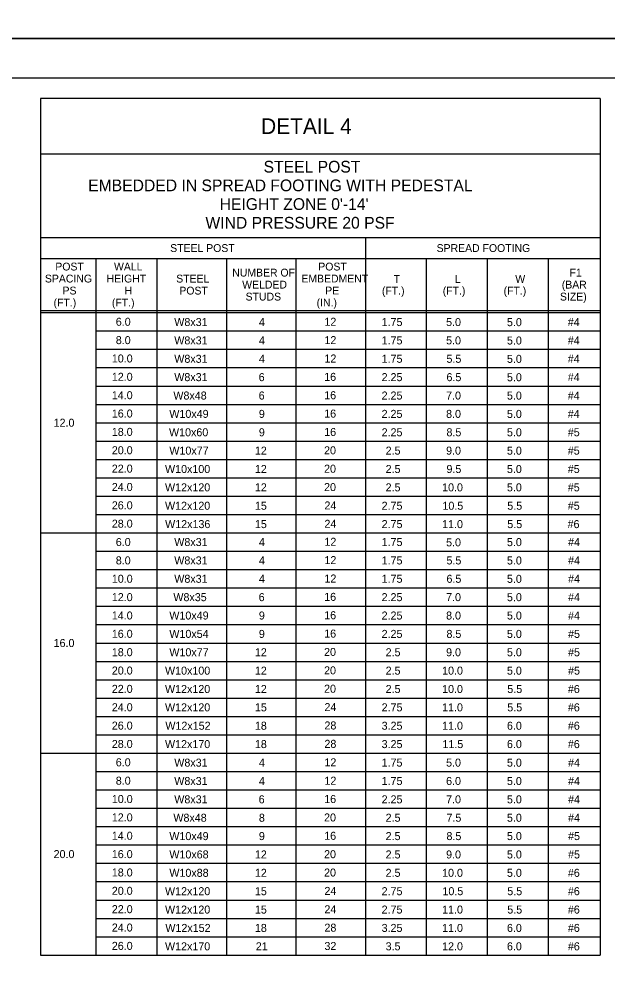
# Model space of a CAD drawing. Extents: x 3475 to 6558, y -3780 to 1166.
# Drawn here: x 4955.1 to 5180.9, y -2161.9 to -1796.8 of the extents above; entities that cross this region are included whole.
import ezdxf

# ---------------------------------------------------------------- set-up
doc = ezdxf.new("R2010")
doc.units = 0
for name, color, linetype in [('1', 7, 'Continuous'), ('2', 7, 'Continuous'), ('PLT-BNDY', 7, 'Continuous')]:
    doc.layers.add(name, color=color, linetype=linetype)

msp = doc.modelspace()

# ---------------------------------------------------------------- linework, layer by layer
at = {"layer": '1'}
for p, q in [((4963.28, -1827.3), (4963.28, -2155.79)), ((5177.95, -1827.3), (4963.28, -1827.3)), ((5177.95, -1827.3), (5177.95, -2155.79)), ((5177.95, -1848.64), (4963.28, -1848.64)), ((4963.28, -1880.64), (5177.95, -1880.64)), ((5087.95, -1880.64), (5087.95, -2155.79)), ((4963.28, -1888.64), (5031.28, -1888.64)), ((4963.28, -1888.64), (5177.95, -1888.64)), ((4984.61, -2155.79), (4984.61, -1888.64)), ((5007.95, -1888.64), (5007.95, -2155.79)), ((5034.61, -1888.64), (5034.61, -2155.79)), ((5061.28, -1888.64), (5061.28, -2155.79)), ((5111.28, -1888.64), (5111.28, -2155.79)), ((5134.61, -1888.64), (5134.61, -2155.79)), ((5157.95, -1888.64), (5157.95, -2155.79)), ((4963.28, -1908.64), (5177.95, -1908.64)), ((4963.28, -1909.39), (5177.95, -1909.39)), ((4984.61, -1916.43), (5177.95, -1916.43)), ((4984.61, -1923.47), (5177.95, -1923.47)), ((4984.61, -1930.51), (5177.95, -1930.51)), ((4984.61, -1937.55), (5177.95, -1937.55)), ((4984.61, -1944.59), (5177.95, -1944.59)), ((4984.61, -1951.63), (5177.95, -1951.63)), ((4984.61, -1958.67), (5177.95, -1958.67)), ((4984.61, -1965.71), (5177.95, -1965.71)), ((4984.61, -1972.75), (5177.95, -1972.75)), ((4984.61, -1979.79), (5177.95, -1979.79)), ((4984.61, -1986.83), (5177.95, -1986.83)), ((4963.28, -1993.87), (5177.95, -1993.87)), ((4984.61, -2000.91), (5177.95, -2000.91)), ((4984.61, -2007.95), (5177.95, -2007.95)), ((4984.61, -2014.99), (5177.95, -2014.99)), ((4984.61, -2022.03), (5177.95, -2022.03)), ((4984.61, -2029.07), (5177.95, -2029.07)), ((4984.61, -2036.11), (5177.95, -2036.11)), ((4984.61, -2043.15), (5177.95, -2043.15)), ((4984.61, -2050.19), (5177.95, -2050.19)), ((4984.61, -2057.23), (5177.95, -2057.23)), ((4984.61, -2064.27), (5177.95, -2064.27)), ((4984.61, -2071.31), (5177.95, -2071.31)), ((4963.28, -2078.35), (5177.95, -2078.35)), ((4984.61, -2085.39), (5177.95, -2085.39)), ((4984.61, -2092.43), (5177.95, -2092.43)), ((4984.61, -2099.47), (5177.95, -2099.47)), ((4984.61, -2106.51), (5177.95, -2106.51)), ((4984.61, -2113.55), (5177.95, -2113.55)), ((4984.61, -2120.59), (5177.95, -2120.59)), ((4984.61, -2127.63), (5177.95, -2127.63)), ((4984.61, -2134.67), (5177.95, -2134.67)), ((4984.61, -2141.71), (5177.95, -2141.71)), ((4984.61, -2148.75), (5177.95, -2148.75)), ((4963.28, -2155.79), (5177.95, -2155.79))]:
    msp.add_line(p, q, dxfattribs=at)
at = {"layer": '2'}
msp.add_line((4642.34, -1819.31), (5428.34, -1819.31), dxfattribs=at)
at = {"layer": 'PLT-BNDY'}
for points in [[(4602.34, -1210.31), (5443.34, -1210.31), (5443.34, -1804.31), (4602.34, -1804.31)], [(4602.34, -1804.31), (5443.34, -1804.31), (5443.34, -2398.31), (4602.34, -2398.31)]]:
    msp.add_lwpolyline(points, close=True, dxfattribs=at)

# ---------------------------------------------------------------- texts
at = {"layer": '1'}
for s, height, p in [('DETAIL 4', 6, (5047.91, -1840.89)), ('STEEL POST', 4.5, (5048.87, -1855.69)), ('EMBEDDED IN SPREAD FOOTING WITH PEDESTAL', 4.5001, (4981.59, -1862.85)), ("HEIGHT ZONE 0'-14'", 4.5001, (5032.01, -1870.02)), ('WIND PRESSURE 20 PSF', 4.5001, (5026.57, -1877.19)), ('STEEL POST', 3, (5013.05, -1886.14)), ('SPREAD FOOTING', 3, (5115.24, -1886.14)), ('POST', 3, (4969, -1893.24)), ('WALL', 3, (4991.5, -1893.24)), ('POST', 3, (5069.85, -1893.24)), ('NUMBER OF', 3, (5036.84, -1895.56)), ('F1', 3, (5166.21, -1895.56)), ('SPACING', 3, (4965.01, -1897.84)), ('HEIGHT', 3, (4988.67, -1897.84)), ('STEEL', 3, (5015.38, -1897.86)), ('WELDED', 3, (5040.67, -1900.16)), ('EMBEDMENT', 3, (5063.35, -1897.84)), ('T', 3, (5098.76, -1898)), ('L', 3, (5122.21, -1898)), ('W', 3, (5145.41, -1898)), ('(BAR', 3, (5163.24, -1900.16)), ('PS', 3, (4971.77, -1902.44)), ('H', 3, (4995.55, -1902.44)), ('POST', 3, (5016.56, -1902.46)), ('STUDS', 3, (5041.98, -1904.76)), ('PE', 3, (5072.51, -1902.44)), ('(FT.)', 3, (5094.25, -1902.5)), ('(FT.)', 3, (5117.59, -1902.5)), ('(FT.)', 3, (5140.92, -1902.5)), ('SIZE)', 3, (5162.54, -1904.76)), ('(FT.)', 3, (4968.33, -1907.04)), ('(FT.)', 3, (4990.7, -1907.04)), ('(IN.)', 3, (5069.21, -1907.04)), ('6.0', 3.07, (4992.19, -1914.44)), ('W8x31', 3.07, (5014.62, -1914.55)), ('4', 3.07, (5047.08, -1914.55)), ('12', 3.07, (5072.21, -1914.44)), ('1.75', 3.07, (5094.14, -1914.55)), ('5.0', 3.07, (5118.87, -1914.55)), ('5.0', 3.07, (5142.21, -1914.59)), ('#4', 3.07, (5165.54, -1914.55)), ('8.0', 3.07, (4992.19, -1921.48)), ('W8x31', 3.07, (5014.62, -1921.59)), ('4', 3.07, (5047.08, -1921.59)), ('12', 3.07, (5072.21, -1921.49)), ('1.75', 3.07, (5094.14, -1921.59)), ('5.0', 3.07, (5118.87, -1921.59)), ('5.0', 3.07, (5142.21, -1921.63)), ('#4', 3.07, (5165.54, -1921.59)), ('10.0', 3.07, (4990.67, -1928.52)), ('W8x31', 3.07, (5014.62, -1928.64)), ('4', 3.07, (5047.08, -1928.64)), ('12', 3.07, (5072.21, -1928.53)), ('1.75', 3.07, (5094.14, -1928.64)), ('5.5', 3.07, (5119.01, -1928.64)), ('5.0', 3.07, (5142.21, -1928.67)), ('#4', 3.07, (5165.54, -1928.64)), ('12.0', 3.07, (4990.67, -1935.56)), ('W8x31', 3.07, (5014.62, -1935.68)), ('6', 3.07, (5046.99, -1935.68)), ('16', 3.07, (5072.12, -1935.58)), ('2.25', 3.07, (5094.14, -1935.68)), ('6.5', 3.07, (5119.01, -1935.68)), ('5.0', 3.07, (5142.21, -1935.71)), ('#4', 3.07, (5165.54, -1935.68)), ('14.0', 3.07, (4990.67, -1942.6)), ('W8x48', 3.07, (5014.27, -1942.73)), ('6', 3.07, (5046.99, -1942.73)), ('16', 3.07, (5072.12, -1942.62)), ('2.25', 3.07, (5094.14, -1942.73)), ('7.0', 3.07, (5118.87, -1942.73)), ('5.0', 3.07, (5142.21, -1942.75)), ('#4', 3.07, (5165.54, -1942.73)), ('16.0', 3.07, (4990.67, -1949.64)), ('W10x49', 3.07, (5012.72, -1949.77)), ('9', 3.07, (5047.06, -1949.77)), ('16', 3.07, (5072.12, -1949.67)), ('2.25', 3.07, (5094.14, -1949.77)), ('8.0', 3.07, (5118.87, -1949.77)), ('5.0', 3.07, (5142.21, -1949.79)), ('#4', 3.07, (5165.54, -1949.77)), ('12.0', 3.07, (4968.34, -1953.16)), ('18.0', 3.07, (4990.67, -1956.68)), ('W10x60', 3.07, (5012.6, -1956.82)), ('9', 3.07, (5047.06, -1956.82)), ('16', 3.07, (5072.12, -1956.71)), ('2.25', 3.07, (5094.14, -1956.82)), ('8.5', 3.07, (5119.01, -1956.82)), ('5.0', 3.07, (5142.21, -1956.83)), ('#5', 3.07, (5165.54, -1956.82)), ('20.0', 3.07, (4990.67, -1963.72)), ('W10x77', 3.07, (5012.73, -1963.86)), ('12', 3.07, (5045.54, -1963.86)), ('20', 3.07, (5072.07, -1963.75)), ('2.5', 3.07, (5095.67, -1963.86)), ('9.0', 3.07, (5118.87, -1963.86)), ('5.0', 3.07, (5142.21, -1963.87)), ('#5', 3.07, (5165.54, -1963.86)), ('22.0', 3.07, (4990.67, -1970.76)), ('20', 3.07, (5072.07, -1970.8)), ('W10x100', 3.07, (5011.07, -1970.91)), ('12', 3.07, (5045.54, -1970.91)), ('2.5', 3.07, (5095.67, -1970.91)), ('9.5', 3.07, (5119.01, -1970.91)), ('5.0', 3.07, (5142.21, -1970.91)), ('#5', 3.07, (5165.54, -1970.91)), ('24.0', 3.07, (4990.67, -1977.8)), ('W12x120', 3.07, (5011.07, -1977.95)), ('12', 3.07, (5045.54, -1977.95)), ('20', 3.07, (5072.07, -1977.84)), ('2.5', 3.07, (5095.67, -1977.95)), ('10.0', 3.07, (5117.34, -1977.95)), ('5.0', 3.07, (5142.21, -1977.95)), ('#5', 3.07, (5165.54, -1977.95)), ('26.0', 3.07, (4990.67, -1984.84)), ('W12x120', 3.07, (5011.07, -1985)), ('15', 3.07, (5045.54, -1985)), ('24', 3.07, (5072.21, -1984.89)), ('2.75', 3.07, (5094.14, -1985)), ('10.5', 3.07, (5117.47, -1985)), ('5.5', 3.07, (5142.34, -1985)), ('#5', 3.07, (5165.54, -1985)), ('28.0', 3.07, (4990.67, -1991.88)), ('W12x136', 3.07, (5011.11, -1992.04)), ('15', 3.07, (5045.54, -1992.04)), ('24', 3.07, (5072.21, -1991.93)), ('2.75', 3.07, (5094.14, -1992.04)), ('11.0', 3.07, (5117.34, -1992.04)), ('5.5', 3.07, (5142.34, -1992.04)), ('#6', 3.07, (5165.46, -1992.04)), ('6.0', 3.07, (4992.19, -1998.92)), ('W8x31', 3.07, (5014.62, -1998.92)), ('4', 3.07, (5047.08, -1998.92)), ('12', 3.07, (5072.21, -1998.82)), ('1.75', 3.07, (5094.14, -1998.92)), ('5.0', 3.07, (5118.87, -1999.04)), ('5.0', 3.07, (5142.21, -1998.95)), ('#4', 3.07, (5165.65, -1998.92)), ('8.0', 3.07, (4992.19, -2005.96)), ('W8x31', 3.07, (5014.62, -2005.97)), ('4', 3.07, (5047.08, -2005.97)), ('12', 3.07, (5072.21, -2005.86)), ('1.75', 3.07, (5094.14, -2005.97)), ('5.5', 3.07, (5119.01, -2005.97)), ('5.0', 3.07, (5142.21, -2005.99)), ('#4', 3.07, (5165.65, -2005.97)), ('10.0', 3.07, (4990.67, -2013)), ('W8x31', 3.07, (5014.62, -2013.01)), ('4', 3.07, (5047.08, -2013.01)), ('12', 3.07, (5072.21, -2012.91)), ('1.75', 3.07, (5094.14, -2013.01)), ('6.5', 3.07, (5119.01, -2013.01)), ('5.0', 3.07, (5142.21, -2013.03)), ('#4', 3.07, (5165.65, -2013.01)), ('12.0', 3.07, (4990.67, -2020.04)), ('W8x35', 3.07, (5014.27, -2020.06)), ('6', 3.07, (5046.99, -2020.06)), ('16', 3.07, (5072.12, -2019.95)), ('2.25', 3.07, (5094.14, -2020.06)), ('7.0', 3.07, (5118.87, -2020.06)), ('5.0', 3.07, (5142.21, -2020.07)), ('#4', 3.07, (5165.65, -2020.06)), ('14.0', 3.07, (4990.67, -2027.08)), ('W10x49', 3.07, (5012.72, -2027.1)), ('9', 3.07, (5047.06, -2027.1)), ('16', 3.07, (5072.12, -2026.99)), ('2.25', 3.07, (5094.14, -2027.1)), ('8.0', 3.07, (5118.87, -2027.1)), ('5.0', 3.07, (5142.21, -2027.11)), ('#4', 3.07, (5165.65, -2027.1)), ('16.0', 3.07, (4990.67, -2034.12)), ('W10x54', 3.07, (5012.73, -2034.15)), ('9', 3.07, (5047.06, -2034.15)), ('16', 3.07, (5072.12, -2034.04)), ('2.25', 3.07, (5094.14, -2034.15)), ('8.5', 3.07, (5119.01, -2034.15)), ('5.0', 3.07, (5142.21, -2034.15)), ('#5', 3.07, (5165.65, -2034.15)), ('16.0', 3.07, (4968.34, -2037.64)), ('18.0', 3.07, (4990.67, -2041.16)), ('W10x77', 3.07, (5012.73, -2041.19)), ('12', 3.07, (5045.54, -2041.19)), ('20', 3.07, (5072.07, -2041.08)), ('2.5', 3.07, (5095.67, -2041.19)), ('9.0', 3.07, (5118.87, -2041.19)), ('5.0', 3.07, (5142.21, -2041.19)), ('#5', 3.07, (5165.65, -2041.19)), ('20.0', 3.07, (4990.67, -2048.2)), ('W10x100', 3.07, (5011.07, -2048.24)), ('12', 3.07, (5045.54, -2048.24)), ('20', 3.07, (5072.07, -2048.13)), ('2.5', 3.07, (5095.67, -2048.24)), ('10.0', 3.07, (5117.34, -2048.24)), ('5.0', 3.07, (5142.21, -2048.24)), ('#5', 3.07, (5165.65, -2048.24)), ('22.0', 3.07, (4990.67, -2055.24)), ('W12x120', 3.07, (5011.07, -2055.28)), ('12', 3.07, (5045.54, -2055.28)), ('20', 3.07, (5072.07, -2055.17)), ('2.5', 3.07, (5095.67, -2055.28)), ('10.0', 3.07, (5117.34, -2055.28)), ('5.5', 3.07, (5142.34, -2055.28)), ('#6', 3.07, (5165.57, -2055.28)), ('24.0', 3.07, (4990.67, -2062.28)), ('W12x120', 3.07, (5011.07, -2062.32)), ('15', 3.07, (5045.54, -2062.32)), ('24', 3.07, (5072.21, -2062.22)), ('2.75', 3.07, (5094.14, -2062.32)), ('11.0', 3.07, (5117.34, -2062.32)), ('5.5', 3.07, (5142.34, -2062.32)), ('#6', 3.07, (5165.57, -2062.32)), ('26.0', 3.07, (4990.67, -2069.32)), ('W12x152', 3.07, (5011.2, -2069.37)), ('18', 3.07, (5045.54, -2069.37)), ('28', 3.07, (5072.21, -2069.26)), ('3.25', 3.07, (5094.14, -2069.37)), ('11.0', 3.07, (5117.34, -2069.37)), ('6.0', 3.07, (5142.21, -2069.37)), ('#6', 3.07, (5165.57, -2069.37)), ('28.0', 3.07, (4990.67, -2076.36)), ('W12x170', 3.07, (5011.07, -2076.41)), ('18', 3.07, (5045.54, -2076.41)), ('28', 3.07, (5072.21, -2076.31)), ('3.25', 3.07, (5094.14, -2076.41)), ('11.5', 3.07, (5117.47, -2076.41)), ('6.0', 3.07, (5142.21, -2076.41)), ('#6', 3.07, (5165.57, -2076.41)), ('6.0', 3.07, (4992.19, -2083.4)), ('W8x31', 3.07, (5014.62, -2083.51)), ('4', 3.07, (5047.08, -2083.51)), ('12', 3.07, (5072.21, -2083.4)), ('1.75', 3.07, (5094.14, -2083.51)), ('5.0', 3.07, (5118.87, -2083.51)), ('5.0', 3.07, (5142.21, -2083.53)), ('#4', 3.07, (5165.65, -2083.51)), ('8.0', 3.07, (4992.19, -2090.44)), ('W8x31', 3.07, (5014.62, -2090.56)), ('4', 3.07, (5047.08, -2090.56)), ('12', 3.07, (5072.21, -2090.45)), ('1.75', 3.07, (5094.14, -2090.56)), ('6.0', 3.07, (5118.87, -2090.56)), ('5.0', 3.07, (5142.21, -2090.57)), ('#4', 3.07, (5165.65, -2090.56)), ('10.0', 3.07, (4990.67, -2097.48)), ('W8x31', 3.07, (5014.62, -2097.6)), ('6', 3.07, (5046.99, -2097.6)), ('16', 3.07, (5072.12, -2097.49)), ('2.25', 3.07, (5094.14, -2097.6)), ('7.0', 3.07, (5118.87, -2097.6)), ('5.0', 3.07, (5142.21, -2097.61)), ('#4', 3.07, (5165.65, -2097.6)), ('12.0', 3.07, (4990.67, -2104.52)), ('W8x48', 3.07, (5014.27, -2104.65)), ('8', 3.07, (5047.08, -2104.65)), ('20', 3.07, (5072.07, -2104.54)), ('2.5', 3.07, (5095.67, -2104.65)), ('7.5', 3.07, (5119.01, -2104.65)), ('5.0', 3.07, (5142.21, -2104.65)), ('#4', 3.07, (5165.65, -2104.65)), ('14.0', 3.07, (4990.67, -2111.56)), ('W10x49', 3.07, (5012.72, -2111.69)), ('9', 3.07, (5047.06, -2111.69)), ('16', 3.07, (5072.12, -2111.58)), ('2.5', 3.07, (5095.67, -2111.69)), ('8.5', 3.07, (5119.01, -2111.69)), ('5.0', 3.07, (5142.21, -2111.69)), ('#5', 3.07, (5165.65, -2111.69)), ('20.0', 3.07, (4968.34, -2118.6)), ('16.0', 3.07, (4990.67, -2118.6)), ('W10x68', 3.07, (5012.73, -2118.73)), ('12', 3.07, (5045.54, -2118.73)), ('20', 3.07, (5072.07, -2118.63)), ('2.5', 3.07, (5095.67, -2118.73)), ('9.0', 3.07, (5118.87, -2118.73)), ('5.0', 3.07, (5142.21, -2118.73)), ('#5', 3.07, (5165.65, -2118.73)), ('18.0', 3.07, (4990.67, -2125.64)), ('W10x88', 3.07, (5012.73, -2125.78)), ('12', 3.07, (5045.54, -2125.78)), ('20', 3.07, (5072.07, -2125.67)), ('2.5', 3.07, (5095.67, -2125.78)), ('10.0', 3.07, (5117.34, -2125.78)), ('5.0', 3.07, (5142.21, -2125.78)), ('#6', 3.07, (5165.57, -2125.78)), ('20.0', 3.07, (4990.67, -2132.68)), ('W12x120', 3.07, (5011.07, -2132.82)), ('15', 3.07, (5045.54, -2132.82)), ('24', 3.07, (5072.21, -2132.72)), ('2.75', 3.07, (5094.14, -2132.82)), ('10.5', 3.07, (5117.47, -2132.82)), ('5.5', 3.07, (5142.34, -2132.82)), ('#6', 3.07, (5165.57, -2132.82)), ('22.0', 3.07, (4990.67, -2139.72)), ('W12x120', 3.07, (5011.07, -2139.87)), ('15', 3.07, (5045.54, -2139.87)), ('24', 3.07, (5072.21, -2139.76)), ('2.75', 3.07, (5094.14, -2139.87)), ('11.0', 3.07, (5117.34, -2139.87)), ('5.5', 3.07, (5142.34, -2139.87)), ('#6', 3.07, (5165.57, -2139.87)), ('24.0', 3.07, (4990.67, -2146.76)), ('W12x152', 3.07, (5011.2, -2146.91)), ('18', 3.07, (5045.54, -2146.91)), ('28', 3.07, (5072.21, -2146.81)), ('3.25', 3.07, (5094.14, -2146.91)), ('11.0', 3.07, (5117.34, -2146.91)), ('6.0', 3.07, (5142.21, -2146.91)), ('#6', 3.07, (5165.57, -2146.91)), ('26.0', 3.07, (4990.67, -2153.8)), ('W12x170', 3.07, (5011.07, -2153.96)), ('21', 3.07, (5045.89, -2153.96)), ('32', 3.07, (5072.21, -2153.85)), ('3.5', 3.07, (5095.67, -2153.96)), ('12.0', 3.07, (5117.34, -2153.96)), ('6.0', 3.07, (5142.21, -2153.96)), ('#6', 3.07, (5165.57, -2153.96))]:
    msp.add_text(s, height=height, dxfattribs=at).set_placement(p)

doc.saveas('drawing.dxf')
